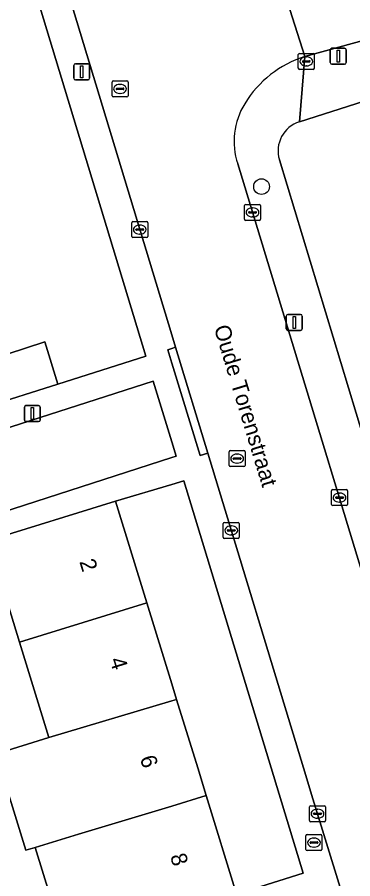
# Model space of a CAD drawing. Extents: x 161248 to 161848, y 384871 to 385383.
# Drawn here: x 161490.3 to 161511.3, y 384993.1 to 385046.9 of the extents above; entities that cross this region are included whole.
import ezdxf

# ---------------------------------------------------------------- set-up
doc = ezdxf.new("R2010")
doc.units = 0
for name, color, linetype in [('IMGEO_Boom', 7, 'Continuous'), ('IMGEO_Brandkraan', 7, 'Continuous'), ('IMGEO_Erf', 7, 'Continuous'), ('IMGEO_Kolk', 7, 'Continuous'), ('IMGEO_Lichtmast', 7, 'Continuous'), ('IMGEO_Openbare_ruimte_label', 7, 'Continuous'), ('IMGEO_Pand', 7, 'Continuous'), ('IMGEO_Pand_nummerreeks', 7, 'Continuous'), ('IMGEO_Rijbaan_lokaal_open', 7, 'Continuous'), ('IMGEO_Rioolput', 7, 'Continuous'), ('IMGEO_Voetpad_open', 7, 'Continuous')]:
    doc.layers.add(name, color=color, linetype=linetype)

msp = doc.modelspace()

# ---------------------------------------------------------------- linework, layer by layer
at = {"layer": 'IMGEO_Boom'}
msp.add_circle((161505.603, 385036.307), 0.489, dxfattribs=at)
at = {"layer": 'IMGEO_Brandkraan'}
for p, q in [((161508.453, 384995.838), (161509.305, 384995.838)), ((161508.378, 384994.912), (161508.378, 384995.764)), ((161508.637, 384995.332), (161508.637, 384995.344)), ((161509.075, 384995.295), (161508.677, 384995.295)), ((161508.68, 384995.381), (161509.078, 384995.381)), ((161508.866, 384995.618), (161508.891, 384995.618)), ((161509.121, 384995.344), (161509.121, 384995.332)), ((161509.379, 384995.764), (161509.379, 384994.912)), ((161509.305, 384994.838), (161508.453, 384994.838)), ((161508.889, 384995.058), (161508.864, 384995.058))]:
    msp.add_line(p, q, dxfattribs=at)
for points in [[(161508.453, 384995.838), (161509.305, 384995.838)], [(161508.378, 384994.912), (161508.378, 384995.764)], [(161509.379, 384995.764), (161509.379, 384994.912)], [(161509.305, 384994.838), (161508.453, 384994.838)]]:
    msp.add_lwpolyline(points, dxfattribs=at)
for centre, radius, start, end in [((161508.455, 384995.762), 0.0765, 91.552, 178.448), ((161508.455, 384995.762), 0.0765, 91.552, 178.448), ((161509.303, 384995.762), 0.0765, 1.552, 88.448), ((161509.303, 384995.762), 0.0765, 1.552, 88.448), ((161508.677, 384995.341), 0.0403, 85.8775, 175.7526), ((161508.674, 384995.331), 0.0366, 178.938, 274.7102), ((161509.078, 384995.338), 0.043, 264.8664, 352.4533), ((161509.082, 384995.343), 0.0386, 1.7309, 96.639), ((161508.455, 384994.914), 0.0765, 181.552, 268.448), ((161508.455, 384994.914), 0.0765, 181.552, 268.448), ((161509.303, 384994.914), 0.0765, 271.552, 358.448), ((161509.303, 384994.914), 0.0765, 271.552, 358.448)]:
    msp.add_arc(centre, radius, start, end, dxfattribs=at)
for centre, major_axis, ratio, start_param, end_param in [((161508.865, 384995.338), (-0.387, 0.002), 0.722429, 4.712389, 7.853982), ((161508.89, 384995.338), (-0.39, 0.002), 0.717154, 1.570796, 4.712389)]:
    msp.add_ellipse(centre, major_axis=major_axis, ratio=ratio, start_param=start_param, end_param=end_param, dxfattribs=at)
at = {"layer": 'IMGEO_Erf'}
for points in [[(161487.414, 385025.088), (161492.06, 385026.613), (161492.885, 385023.978), (161498.371, 385025.726), (161491.075, 385049.831)], [(161535.365, 385009.797), (161533.921, 385014.549), (161536.611, 385015.367), (161535.807, 385018.116), (161533.086, 385017.289), (161531.686, 385021.897), (161530.243, 385026.644), (161532.964, 385027.471), (161532.135, 385030.204), (161529.414, 385029.377), (161528.014, 385033.985), (161526.571, 385038.732), (161529.292, 385039.559), (161527.147, 385046.532), (161524.135, 385045.511), (161507.972, 385040.363)], [(161506.717, 385037.985), (161518.218, 385000), (161518.805, 384998.06)]]:
    msp.add_lwpolyline(points, dxfattribs=at)
for points in [[(161500.743, 385017.93), (161500, 385017.708), (161496.487, 385016.657), (161498.443, 385010.31), (161500, 385005.255), (161500.299, 385004.283), (161501.619, 385000), (161502.147, 384998.285), (161504.045, 384992.126), (161508.211, 384993.423), (161506.207, 385000)], [(161489.033, 385000.893), (161492.311, 385001.903), (161490.476, 385007.857), (161488.521, 385014.203), (161470.742, 385008.465), (161471.18, 385007.012), (161473.878, 385007.844), (161475.314, 385003.189), (161475.695, 385001.953), (161478.707, 385002.877), (161479.593, 385000), (161480.125, 384998.272), (161481.988, 384992.224), (161483.928, 384985.929), (161478.198, 384984.164), (161478.327, 384983.747), (161496.079, 384989.672), (161493.374, 384988.838), (161491.462, 384995.042), (161490.89, 384994.866), (161489.308, 385000)]]:
    msp.add_lwpolyline(points, close=True, dxfattribs=at)
msp.add_arc((161508.551, 385038.537), 1.915, 107.5984, 196.7555, dxfattribs=at)
at = {"layer": 'IMGEO_Kolk'}
for p, q in [((161507.901, 385043.701), (161507.901, 385044.553)), ((161507.976, 385044.627), (161508.828, 385044.627)), ((161508.389, 385044.407), (161508.414, 385044.407)), ((161508.902, 385044.553), (161508.902, 385043.701)), ((161508.16, 385044.121), (161508.16, 385044.133)), ((161508.598, 385044.084), (161508.2, 385044.084)), ((161508.203, 385044.17), (161508.601, 385044.17)), ((161508.412, 385043.847), (161508.387, 385043.847)), ((161508.644, 385044.133), (161508.644, 385044.121)), ((161508.828, 385043.627), (161507.976, 385043.627)), ((161504.541, 385034.269), (161504.541, 385035.121)), ((161504.616, 385035.195), (161505.468, 385035.195)), ((161505.542, 385035.121), (161505.542, 385034.269)), ((161504.8, 385034.689), (161504.8, 385034.701)), ((161505.238, 385034.652), (161504.84, 385034.652)), ((161504.843, 385034.738), (161505.241, 385034.738)), ((161505.029, 385034.975), (161505.054, 385034.975)), ((161505.284, 385034.701), (161505.284, 385034.689)), ((161497.497, 385033.196), (161497.497, 385034.048)), ((161497.572, 385034.122), (161498.424, 385034.122)), ((161498.498, 385034.048), (161498.498, 385033.196)), ((161505.468, 385034.195), (161504.616, 385034.195)), ((161505.052, 385034.415), (161505.027, 385034.415)), ((161497.756, 385033.616), (161497.756, 385033.628)), ((161498.194, 385033.579), (161497.796, 385033.579)), ((161497.799, 385033.665), (161498.197, 385033.665)), ((161497.985, 385033.902), (161498.01, 385033.902)), ((161498.24, 385033.628), (161498.24, 385033.616)), ((161498.424, 385033.122), (161497.572, 385033.122)), ((161498.008, 385033.342), (161497.983, 385033.342)), ((161510.051, 385017.383), (161510.903, 385017.383)), ((161509.976, 385016.457), (161509.976, 385017.309)), ((161510.235, 385016.877), (161510.235, 385016.889)), ((161510.673, 385016.84), (161510.275, 385016.84)), ((161510.278, 385016.926), (161510.676, 385016.926)), ((161510.464, 385017.163), (161510.489, 385017.163)), ((161510.719, 385016.889), (161510.719, 385016.877)), ((161510.977, 385017.309), (161510.977, 385016.457)), ((161510.903, 385016.383), (161510.051, 385016.383)), ((161510.487, 385016.603), (161510.462, 385016.603)), ((161503.212, 385014.414), (161503.212, 385015.266)), ((161503.287, 385015.34), (161504.139, 385015.34)), ((161504.213, 385015.266), (161504.213, 385014.414)), ((161503.471, 385014.834), (161503.471, 385014.846)), ((161503.909, 385014.797), (161503.511, 385014.797)), ((161503.514, 385014.883), (161503.912, 385014.883)), ((161503.7, 385015.12), (161503.725, 385015.12)), ((161503.955, 385014.846), (161503.955, 385014.834)), ((161504.139, 385014.34), (161503.287, 385014.34)), ((161503.723, 385014.56), (161503.698, 385014.56)), ((161508.601, 384996.714), (161508.601, 384997.566)), ((161508.676, 384997.64), (161509.528, 384997.64)), ((161509.089, 384997.42), (161509.114, 384997.42)), ((161509.602, 384997.566), (161509.602, 384996.714)), ((161508.86, 384997.134), (161508.86, 384997.146)), ((161509.298, 384997.097), (161508.9, 384997.097)), ((161508.903, 384997.183), (161509.301, 384997.183)), ((161509.344, 384997.146), (161509.344, 384997.134)), ((161509.528, 384996.64), (161508.676, 384996.64)), ((161509.112, 384996.86), (161509.087, 384996.86))]:
    msp.add_line(p, q, dxfattribs=at)
for points in [[(161507.901, 385043.701), (161507.901, 385044.553)], [(161507.976, 385044.627), (161508.828, 385044.627)], [(161508.902, 385044.553), (161508.902, 385043.701)], [(161508.828, 385043.627), (161507.976, 385043.627)], [(161504.541, 385034.269), (161504.541, 385035.121)], [(161504.616, 385035.195), (161505.468, 385035.195)], [(161505.542, 385035.121), (161505.542, 385034.269)], [(161497.497, 385033.196), (161497.497, 385034.048)], [(161497.572, 385034.122), (161498.424, 385034.122)], [(161498.498, 385034.048), (161498.498, 385033.196)], [(161505.468, 385034.195), (161504.616, 385034.195)], [(161498.424, 385033.122), (161497.572, 385033.122)], [(161510.051, 385017.383), (161510.903, 385017.383)], [(161509.976, 385016.457), (161509.976, 385017.309)], [(161510.977, 385017.309), (161510.977, 385016.457)], [(161510.903, 385016.383), (161510.051, 385016.383)], [(161503.212, 385014.414), (161503.212, 385015.266)], [(161503.287, 385015.34), (161504.139, 385015.34)], [(161504.213, 385015.266), (161504.213, 385014.414)], [(161504.139, 385014.34), (161503.287, 385014.34)], [(161508.601, 384996.714), (161508.601, 384997.566)], [(161508.676, 384997.64), (161509.528, 384997.64)], [(161509.602, 384997.566), (161509.602, 384996.714)], [(161509.528, 384996.64), (161508.676, 384996.64)]]:
    msp.add_lwpolyline(points, dxfattribs=at)
for centre, radius, start, end in [((161507.978, 385044.551), 0.0765, 91.552, 178.448), ((161507.978, 385044.551), 0.0765, 91.552, 178.448), ((161508.826, 385044.551), 0.0765, 1.552, 88.448), ((161508.826, 385044.551), 0.0765, 1.552, 88.448), ((161507.978, 385043.703), 0.0765, 181.552, 268.448), ((161507.978, 385043.703), 0.0765, 181.552, 268.448), ((161508.2, 385044.13), 0.0403, 85.8775, 175.7526), ((161508.197, 385044.12), 0.0366, 178.938, 274.7102), ((161508.601, 385044.127), 0.043, 264.8664, 352.4533), ((161508.605, 385044.132), 0.0386, 1.7309, 96.639), ((161508.826, 385043.703), 0.0765, 271.552, 358.448), ((161508.826, 385043.703), 0.0765, 271.552, 358.448), ((161504.618, 385035.119), 0.0765, 91.552, 178.448), ((161504.618, 385035.119), 0.0765, 91.552, 178.448), ((161505.466, 385035.119), 0.0765, 1.552, 88.448), ((161505.466, 385035.119), 0.0765, 1.552, 88.448), ((161504.84, 385034.698), 0.0403, 85.8775, 175.7526), ((161504.837, 385034.688), 0.0366, 178.938, 274.7102), ((161505.241, 385034.695), 0.043, 264.8664, 352.4533), ((161505.245, 385034.7), 0.0386, 1.7309, 96.639), ((161497.574, 385034.046), 0.0765, 91.552, 178.448), ((161497.574, 385034.046), 0.0765, 91.552, 178.448), ((161498.422, 385034.046), 0.0765, 1.552, 88.448), ((161498.422, 385034.046), 0.0765, 1.552, 88.448), ((161504.618, 385034.271), 0.0765, 181.552, 268.448), ((161504.618, 385034.271), 0.0765, 181.552, 268.448), ((161505.466, 385034.271), 0.0765, 271.552, 358.448), ((161505.466, 385034.271), 0.0765, 271.552, 358.448), ((161497.796, 385033.625), 0.0403, 85.8775, 175.7526), ((161497.793, 385033.615), 0.0366, 178.938, 274.7102), ((161498.197, 385033.622), 0.043, 264.8664, 352.4533), ((161498.201, 385033.627), 0.0386, 1.7309, 96.639), ((161497.574, 385033.198), 0.0765, 181.552, 268.448), ((161497.574, 385033.198), 0.0765, 181.552, 268.448), ((161498.422, 385033.198), 0.0765, 271.552, 358.448), ((161498.422, 385033.198), 0.0765, 271.552, 358.448), ((161510.053, 385017.307), 0.0765, 91.552, 178.448), ((161510.053, 385017.307), 0.0765, 91.552, 178.448), ((161510.901, 385017.307), 0.0765, 1.552, 88.448), ((161510.901, 385017.307), 0.0765, 1.552, 88.448), ((161510.275, 385016.886), 0.0403, 85.8775, 175.7526), ((161510.272, 385016.876), 0.0366, 178.938, 274.7102), ((161510.676, 385016.883), 0.043, 264.8664, 352.4533), ((161510.68, 385016.888), 0.0386, 1.7309, 96.639), ((161510.053, 385016.459), 0.0765, 181.552, 268.448), ((161510.053, 385016.459), 0.0765, 181.552, 268.448), ((161510.901, 385016.459), 0.0765, 271.552, 358.448), ((161510.901, 385016.459), 0.0765, 271.552, 358.448), ((161503.289, 385015.264), 0.0765, 91.552, 178.448), ((161503.289, 385015.264), 0.0765, 91.552, 178.448), ((161504.137, 385015.264), 0.0765, 1.552, 88.448), ((161504.137, 385015.264), 0.0765, 1.552, 88.448), ((161503.511, 385014.843), 0.0403, 85.8775, 175.7526), ((161503.508, 385014.833), 0.0366, 178.938, 274.7102), ((161503.912, 385014.84), 0.043, 264.8664, 352.4533), ((161503.916, 385014.845), 0.0386, 1.7309, 96.639), ((161503.289, 385014.416), 0.0765, 181.552, 268.448), ((161503.289, 385014.416), 0.0765, 181.552, 268.448), ((161504.137, 385014.416), 0.0765, 271.552, 358.448), ((161504.137, 385014.416), 0.0765, 271.552, 358.448), ((161508.678, 384997.564), 0.0765, 91.552, 178.448), ((161508.678, 384997.564), 0.0765, 91.552, 178.448), ((161509.526, 384997.564), 0.0765, 1.552, 88.448), ((161509.526, 384997.564), 0.0765, 1.552, 88.448), ((161508.9, 384997.143), 0.0403, 85.8775, 175.7526), ((161508.897, 384997.133), 0.0366, 178.938, 274.7102), ((161509.301, 384997.14), 0.043, 264.8664, 352.4533), ((161509.305, 384997.145), 0.0386, 1.7309, 96.639), ((161508.678, 384996.716), 0.0765, 181.552, 268.448), ((161508.678, 384996.716), 0.0765, 181.552, 268.448), ((161509.526, 384996.716), 0.0765, 271.552, 358.448), ((161509.526, 384996.716), 0.0765, 271.552, 358.448)]:
    msp.add_arc(centre, radius, start, end, dxfattribs=at)
for centre, major_axis, ratio, start_param, end_param in [((161508.388, 385044.127), (-0.387, 0.002), 0.722429, 4.712389, 7.853982), ((161508.413, 385044.127), (-0.39, 0.002), 0.717154, 1.570796, 4.712389), ((161505.028, 385034.695), (-0.387, 0.002), 0.722429, 4.712389, 7.853982), ((161505.053, 385034.695), (-0.39, 0.002), 0.717154, 1.570796, 4.712389), ((161497.984, 385033.622), (-0.387, 0.002), 0.722429, 4.712389, 7.853982), ((161498.009, 385033.622), (-0.39, 0.002), 0.717154, 1.570796, 4.712389), ((161510.463, 385016.883), (-0.387, 0.002), 0.722429, 4.712389, 7.853982), ((161510.488, 385016.883), (-0.39, 0.002), 0.717154, 1.570796, 4.712389), ((161503.699, 385014.84), (-0.387, 0.002), 0.722429, 4.712389, 7.853982), ((161503.724, 385014.84), (-0.39, 0.002), 0.717154, 1.570796, 4.712389), ((161509.088, 384997.14), (-0.387, 0.002), 0.722429, 4.712389, 7.853982), ((161509.113, 384997.14), (-0.39, 0.002), 0.717154, 1.570796, 4.712389)]:
    msp.add_ellipse(centre, major_axis=major_axis, ratio=ratio, start_param=start_param, end_param=end_param, dxfattribs=at)
at = {"layer": 'IMGEO_Lichtmast'}
for p, q in [((161509.9, 385044.05), (161509.9, 385044.85)), ((161509.9, 385044.85), (161509.9, 385044.05)), ((161510, 385044.95), (161510.79, 385044.95)), ((161510.79, 385044.95), (161510, 385044.95)), ((161510.89, 385044.85), (161510.89, 385044.05)), ((161510.89, 385044.05), (161510.89, 385044.85)), ((161493.876, 385043.078), (161493.876, 385043.878)), ((161493.876, 385043.878), (161493.876, 385043.078)), ((161493.976, 385043.978), (161494.766, 385043.978)), ((161494.766, 385043.978), (161493.976, 385043.978)), ((161494.866, 385043.878), (161494.866, 385043.078)), ((161494.866, 385043.078), (161494.866, 385043.878)), ((161510.79, 385043.95), (161510, 385043.95)), ((161510, 385043.95), (161510.79, 385043.95)), ((161494.766, 385042.978), (161493.976, 385042.978)), ((161493.976, 385042.978), (161494.766, 385042.978)), ((161507.153, 385027.425), (161507.153, 385028.225)), ((161507.153, 385028.225), (161507.153, 385027.425)), ((161507.253, 385028.325), (161508.043, 385028.325)), ((161508.043, 385028.325), (161507.253, 385028.325)), ((161508.143, 385028.225), (161508.143, 385027.425)), ((161508.143, 385027.425), (161508.143, 385028.225)), ((161508.043, 385027.325), (161507.253, 385027.325)), ((161507.253, 385027.325), (161508.043, 385027.325)), ((161490.792, 385021.731), (161490.792, 385022.531)), ((161490.792, 385022.531), (161490.792, 385021.731)), ((161490.892, 385022.631), (161491.682, 385022.631)), ((161491.682, 385022.631), (161490.892, 385022.631)), ((161491.782, 385022.531), (161491.782, 385021.731)), ((161491.782, 385021.731), (161491.782, 385022.531)), ((161491.682, 385021.631), (161490.892, 385021.631)), ((161490.892, 385021.631), (161491.682, 385021.631))]:
    msp.add_line(p, q, dxfattribs=at)
for points in [[(161510.32, 385044.825), (161510.47, 385044.825), (161510.47, 385044.075), (161510.32, 385044.075), (161510.32, 385044.825)], [(161494.296, 385043.853), (161494.446, 385043.853), (161494.446, 385043.103), (161494.296, 385043.103), (161494.296, 385043.853)], [(161507.573, 385028.2), (161507.723, 385028.2), (161507.723, 385027.45), (161507.573, 385027.45), (161507.573, 385028.2)], [(161491.212, 385022.506), (161491.362, 385022.506), (161491.362, 385021.756), (161491.212, 385021.756), (161491.212, 385022.506)]]:
    msp.add_lwpolyline(points, dxfattribs=at)
for centre, start, end in [((161510, 385044.85), 90, 180), ((161510, 385044.85), 90, 180), ((161510.79, 385044.85), 0, 90), ((161510.79, 385044.85), 360, 90), ((161493.976, 385043.878), 90, 180), ((161493.976, 385043.878), 90, 180), ((161494.766, 385043.878), 0, 90), ((161494.766, 385043.878), 360, 90), ((161510, 385044.05), 180, 270), ((161510, 385044.05), 180, 270), ((161510.79, 385044.05), 270, 0), ((161510.79, 385044.05), 270, 0), ((161493.976, 385043.078), 180, 270), ((161493.976, 385043.078), 180, 270), ((161494.766, 385043.078), 270, 0), ((161494.766, 385043.078), 270, 0), ((161507.253, 385028.225), 90, 180), ((161507.253, 385028.225), 90, 180), ((161508.043, 385028.225), 0, 90), ((161508.043, 385028.225), 360, 90), ((161507.253, 385027.425), 180, 270), ((161507.253, 385027.425), 180, 270), ((161508.043, 385027.425), 270, 0), ((161508.043, 385027.425), 270, 0), ((161490.892, 385022.531), 90, 180), ((161490.892, 385022.531), 90, 180), ((161491.682, 385022.531), 0, 90), ((161491.682, 385022.531), 360, 90), ((161490.892, 385021.731), 180, 270), ((161490.892, 385021.731), 180, 270), ((161491.682, 385021.731), 270, 0), ((161491.682, 385021.731), 270, 0)]:
    msp.add_arc(centre, 0.1, start, end, dxfattribs=at)
at = {"layer": 'IMGEO_Pand'}
for points in [[(161492.885, 385023.978), (161492.06, 385026.613), (161487.414, 385025.088), (161488.25, 385022.521)], [(161488.521, 385014.203), (161490.476, 385007.857), (161498.443, 385010.31), (161496.487, 385016.657)], [(161500.299, 385004.283), (161500, 385005.255), (161498.443, 385010.31), (161490.476, 385007.857), (161492.311, 385001.903), (161500, 385004.194)], [(161501.619, 385000), (161500.299, 385004.283), (161500, 385004.194), (161492.311, 385001.903), (161489.033, 385000.893), (161489.308, 385000), (161490.89, 384994.866), (161491.462, 384995.042), (161494.168, 384995.875), (161500, 384997.623), (161502.147, 384998.285)], [(161502.147, 384998.285), (161500, 384997.623), (161494.168, 384995.875), (161491.462, 384995.042), (161493.374, 384988.838), (161496.079, 384989.672), (161499.267, 384990.655), (161500, 384990.881), (161504.045, 384992.126)]]:
    msp.add_lwpolyline(points, close=True, dxfattribs=at)
at = {"layer": 'IMGEO_Rijbaan_lokaal_open'}
for points in [[(161586.502, 385079.759), (161585.906, 385079.534), (161529.392, 385058.239), (161520.264, 385055.172), (161506.266, 385050.857), (161508.319, 385044.433), (161516.58, 385046.703), (161521.95, 385048.386), (161525.446, 385049.549), (161527.874, 385050.388), (161535.71, 385053.309), (161590.259, 385074.054)], [(161499.021, 385053.875), (161493.5, 385048.497), (161500, 385027.05), (161500.236, 385026.271), (161502.25, 385019.651), (161508.229, 385000), (161508.817, 384998.066), (161510.523, 384992.54), (161511.544, 384989.229), (161515, 384978.034), (161516.286, 384973.865), (161517.721, 384969.216), (161519.126, 384964.664), (161520.819, 384959.179), (161522.041, 384955.193), (161523.494, 384950.456), (161528.945, 384932.684), (161529.409, 384932.835), (161530.162, 384930.325), (161529.71, 384930.189), (161530.583, 384927.343), (161532.615, 384920.743), (161535.791, 384910.426), (161536.422, 384908.263)], [(161508.319, 385044.433), (161506.266, 385050.857)], [(161516.273, 384997.762), (161515.595, 385000), (161504.114, 385037.727)], [(161470.311, 385009.8), (161500, 385019.381), (161500.269, 385019.47), (161500, 385020.369), (161498.843, 385024.166), (161437.426, 385004.427)]]:
    msp.add_lwpolyline(points, dxfattribs=at)
for centre, radius, start, end in [((161510.34, 385037.969), 6.773, 107.3648, 148.7047), ((161508.413, 385039.131), 4.522, 148.5958, 198.0853)]:
    msp.add_arc(centre, radius, start, end, dxfattribs=at)
at = {"layer": 'IMGEO_Rioolput'}
for p, q in [((161496.267, 385041.987), (161496.267, 385042.839)), ((161496.342, 385042.913), (161497.194, 385042.913)), ((161496.755, 385042.693), (161496.78, 385042.693)), ((161497.268, 385042.839), (161497.268, 385041.987)), ((161496.526, 385042.407), (161496.526, 385042.419)), ((161496.964, 385042.37), (161496.566, 385042.37)), ((161496.569, 385042.456), (161496.967, 385042.456)), ((161496.778, 385042.133), (161496.753, 385042.133)), ((161497.01, 385042.419), (161497.01, 385042.407)), ((161497.194, 385041.913), (161496.342, 385041.913)), ((161503.579, 385018.895), (161503.579, 385019.747)), ((161503.654, 385019.821), (161504.506, 385019.821)), ((161504.067, 385019.601), (161504.092, 385019.601)), ((161504.58, 385019.747), (161504.58, 385018.895)), ((161503.838, 385019.315), (161503.838, 385019.327)), ((161504.276, 385019.278), (161503.878, 385019.278)), ((161503.881, 385019.364), (161504.279, 385019.364)), ((161504.09, 385019.041), (161504.065, 385019.041)), ((161504.322, 385019.327), (161504.322, 385019.315)), ((161504.506, 385018.821), (161503.654, 385018.821))]:
    msp.add_line(p, q, dxfattribs=at)
for points in [[(161496.267, 385041.987), (161496.267, 385042.839)], [(161496.342, 385042.913), (161497.194, 385042.913)], [(161497.268, 385042.839), (161497.268, 385041.987)], [(161497.194, 385041.913), (161496.342, 385041.913)], [(161503.579, 385018.895), (161503.579, 385019.747)], [(161503.654, 385019.821), (161504.506, 385019.821)], [(161504.58, 385019.747), (161504.58, 385018.895)], [(161504.506, 385018.821), (161503.654, 385018.821)]]:
    msp.add_lwpolyline(points, dxfattribs=at)
for centre, radius, start, end in [((161496.344, 385042.837), 0.0765, 91.552, 178.448), ((161496.344, 385042.837), 0.0765, 91.552, 178.448), ((161497.192, 385042.837), 0.0765, 1.552, 88.448), ((161497.192, 385042.837), 0.0765, 1.552, 88.448), ((161496.566, 385042.416), 0.0403, 85.8775, 175.7526), ((161496.563, 385042.406), 0.0366, 178.938, 274.7102), ((161496.967, 385042.413), 0.043, 264.8664, 352.4533), ((161496.971, 385042.418), 0.0386, 1.7309, 96.639), ((161496.344, 385041.989), 0.0765, 181.552, 268.448), ((161496.344, 385041.989), 0.0765, 181.552, 268.448), ((161497.192, 385041.989), 0.0765, 271.552, 358.448), ((161497.192, 385041.989), 0.0765, 271.552, 358.448), ((161503.656, 385019.745), 0.0765, 91.552, 178.448), ((161503.656, 385019.745), 0.0765, 91.552, 178.448), ((161504.504, 385019.745), 0.0765, 1.552, 88.448), ((161504.504, 385019.745), 0.0765, 1.552, 88.448), ((161503.878, 385019.324), 0.0403, 85.8775, 175.7526), ((161503.875, 385019.314), 0.0366, 178.938, 274.7102), ((161504.279, 385019.321), 0.043, 264.8664, 352.4533), ((161504.283, 385019.326), 0.0386, 1.7309, 96.639), ((161503.656, 385018.897), 0.0765, 181.552, 268.448), ((161503.656, 385018.897), 0.0765, 181.552, 268.448), ((161504.504, 385018.897), 0.0765, 271.552, 358.448), ((161504.504, 385018.897), 0.0765, 271.552, 358.448)]:
    msp.add_arc(centre, radius, start, end, dxfattribs=at)
for centre, major_axis, ratio, start_param, end_param in [((161496.754, 385042.413), (-0.387, 0.002), 0.722429, 4.712389, 7.853982), ((161496.779, 385042.413), (-0.39, 0.002), 0.717154, 1.570796, 4.712389), ((161504.066, 385019.321), (-0.387, 0.002), 0.722429, 4.712389, 7.853982), ((161504.091, 385019.321), (-0.39, 0.002), 0.717154, 1.570796, 4.712389)]:
    msp.add_ellipse(centre, major_axis=major_axis, ratio=ratio, start_param=start_param, end_param=end_param, dxfattribs=at)
at = {"layer": 'IMGEO_Voetpad_open'}
for points in [[(161491.075, 385049.831), (161498.371, 385025.726), (161492.885, 385023.978), (161488.25, 385022.521)], [(161523.494, 384950.456), (161522.041, 384955.193), (161520.819, 384959.179), (161519.126, 384964.664), (161517.721, 384969.216), (161516.286, 384973.865), (161515, 384978.034), (161511.544, 384989.229), (161511.068, 384989.082), (161510.046, 384992.393), (161510.523, 384992.54), (161508.817, 384998.066), (161508.229, 385000), (161502.25, 385019.651), (161501.773, 385019.505), (161500, 385025.292), (161499.746, 385026.121), (161500, 385026.199), (161500.236, 385026.271), (161500, 385027.05), (161493.5, 385048.497)], [(161521.95, 385048.386), (161516.58, 385046.703), (161508.319, 385044.433), (161507.972, 385040.363), (161524.135, 385045.511), (161527.147, 385046.532), (161528.473, 385047.01)], [(161507.972, 385040.363), (161508.319, 385044.433)], [(161518.805, 384998.06), (161518.218, 385000), (161506.717, 385037.985)], [(161504.114, 385037.727), (161515.595, 385000), (161516.273, 384997.762)], [(161437.426, 385004.427), (161498.843, 385024.166), (161500, 385020.369), (161500.269, 385019.47), (161500, 385019.381), (161470.311, 385009.8)], [(161488.521, 385014.203), (161496.487, 385016.657), (161500, 385017.708), (161500.743, 385017.93), (161506.207, 385000), (161508.211, 384993.423), (161504.045, 384992.126), (161504.48, 384990.635), (161508.68, 384991.895), (161509.755, 384988.583), (161511.645, 384982.763), (161507.221, 384981.529), (161508.971, 384975.783), (161509.721, 384973.301), (161511.374, 384967.836), (161511.174, 384967.775), (161519.947, 384939.116)]]:
    msp.add_lwpolyline(points, dxfattribs=at)
msp.add_lwpolyline([(161500.236, 385026.271), (161500, 385026.199), (161499.746, 385026.121), (161500, 385025.292), (161501.773, 385019.505), (161502.25, 385019.651)], close=True, dxfattribs=at)
for centre, radius, start, end in [((161510.34, 385037.969), 6.773, 107.3648, 148.7047), ((161508.413, 385039.131), 4.522, 148.5958, 198.0853), ((161508.551, 385038.537), 1.915, 107.5984, 196.7555)]:
    msp.add_arc(centre, radius, start, end, dxfattribs=at)

# ---------------------------------------------------------------- texts
at = {"layer": 'IMGEO_Openbare_ruimte_label'}
msp.add_text('Oude Torenstraat', height=1, rotation=286.9132, dxfattribs=at).set_placement((161502.617, 385027.502))
at = {"layer": 'IMGEO_Pand_nummerreeks'}
for s, rotation, p in [('2', 287.1241, (161494.216, 385012.89)), ('4', 287.1241, (161496.106, 385006.755)), ('6', 287.1255, (161497.995, 385000.622)), ('8', 287.1255, (161499.883, 384994.499))]:
    msp.add_text(s, height=1, rotation=rotation, dxfattribs=at).set_placement(p)

doc.saveas('drawing.dxf')
